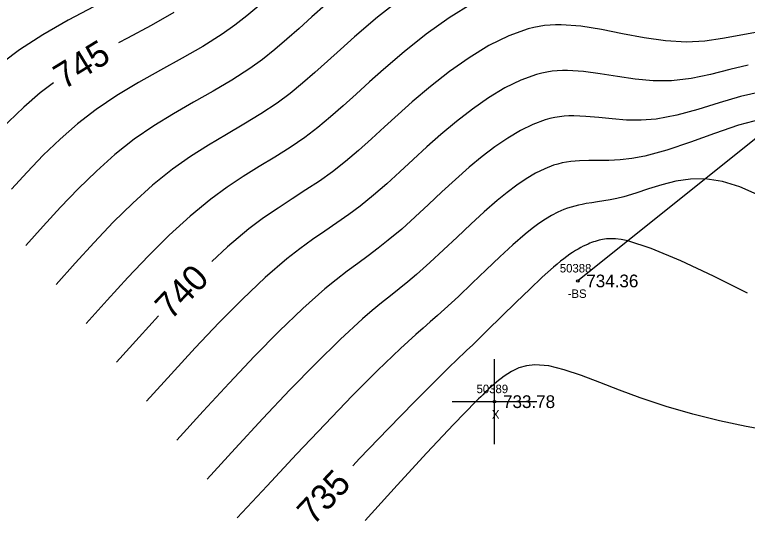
# Model space of a CAD drawing. Extents: x 1378535 to 1380697, y 997729 to 1000024.
# Drawn here: x 1379362.4 to 1379448.7, y 999062 to 999121.4 of the extents above; entities that cross this region are included whole.
import ezdxf

# ---------------------------------------------------------------- set-up
doc = ezdxf.new("R2010")
doc.units = 0
for name, color, linetype in [('RD_DTM_BkLn2', 7, 'Continuous'), ('RD_DTM_BkLn_txCode', 7, 'Continuous'), ('RD_DTM_Major1', 7, 'Continuous'), ('RD_DTM_Major1_Lbl', 7, 'Continuous'), ('RD_DTM_Minor1', 7, 'Continuous'), ('RD_EX_Misc', 7, 'Continuous'), ('RD_EX_Misc_txCode', 7, 'Continuous'), ('RD_EX_TX_Misc_ELEV', 7, 'Continuous'), ('RD_SMD_Locator', 7, 'Continuous')]:
    doc.layers.add(name, color=color, linetype=linetype)

msp = doc.modelspace()

# ---------------------------------------------------------------- linework, layer by layer
at = {"layer": 'RD_DTM_BkLn2'}
msp.add_lwpolyline([(1379546.679, 999025.297), (1379508.429, 999065.934), (1379476.253, 999096.185), (1379454.22, 999110.396), (1379428.749, 999089.976)], dxfattribs=at)
at = {"layer": 'RD_DTM_Major1'}
for points in [[(1379381.178, 999121.592), (1379378.499, 999120.088), (1379375.709, 999118.583), (1379374.683, 999118.02)], [(1379449.672, 999119.243), (1379447.767, 999118.899), (1379445.772, 999118.535), (1379443.699, 999118.243), (1379441.556, 999118.12), (1379439.071, 999118.26), (1379436.547, 999118.625), (1379434.021, 999119.107), (1379431.531, 999119.596), (1379429.112, 999119.983), (1379426.802, 999120.16), (1379426.142, 999120.156), (1379425.491, 999120.123), (1379424.847, 999120.06), (1379424.206, 999119.965), (1379423.565, 999119.839), (1379422.922, 999119.68), (1379420.624, 999118.868), (1379418.287, 999117.712), (1379415.946, 999116.284), (1379413.635, 999114.656), (1379411.392, 999112.898), (1379409.251, 999111.083), (1379407.594, 999109.602), (1379406.005, 999108.145), (1379404.461, 999106.727), (1379402.939, 999105.36), (1379401.414, 999104.061), (1379399.863, 999102.843), (1379398.323, 999101.747), (1379396.739, 999100.698), (1379395.114, 999099.652), (1379393.45, 999098.566), (1379391.751, 999097.397), (1379390.019, 999096.103), (1379387.514, 999094.001), (1379385.676, 999092.286)], [(1379367.019, 999113.317), (1379365.461, 999112.128), (1379363.538, 999110.471), (1379361.724, 999108.744), (1379359.991, 999106.965), (1379358.312, 999105.15), (1379356.661, 999103.319)], [(1379448.75, 999088.536), (1379444.736, 999090.538), (1379440.867, 999092.347), (1379437.409, 999093.789), (1379434.629, 999094.69), (1379433.865, 999094.847), (1379433.201, 999094.931), (1379432.624, 999094.953), (1379432.12, 999094.926), (1379431.675, 999094.862), (1379431.276, 999094.774), (1379431.039, 999094.711), (1379430.812, 999094.643), (1379430.594, 999094.57), (1379430.382, 999094.492), (1379430.172, 999094.41), (1379429.964, 999094.323), (1379429.681, 999094.198), (1379429.392, 999094.06), (1379429.096, 999093.909), (1379428.791, 999093.74), (1379428.473, 999093.551), (1379428.141, 999093.34), (1379427.811, 999093.116), (1379427.464, 999092.867), (1379427.098, 999092.591), (1379426.713, 999092.288), (1379426.306, 999091.954), (1379425.876, 999091.588), (1379424.559, 999090.406), (1379423.086, 999089.016), (1379421.492, 999087.471), (1379418.086, 999084.125), (1379416.344, 999082.428), (1379415.698, 999081.806), (1379414.395, 999080.556), (1379413.729, 999079.916), (1379413.047, 999079.257), (1379412.345, 999078.571), (1379409.521, 999075.747), (1379406.406, 999072.544), (1379403.058, 999069.039), (1379402.242, 999068.175)], [(1379379.387, 999085.85), (1379377.087, 999083.339), (1379374.429, 999080.392)]]:
    msp.add_lwpolyline(points, dxfattribs=at)
at = {"layer": 'RD_DTM_Minor1'}
for points in [[(1379408.145, 999123.421), (1379405.184, 999121.062), (1379402.462, 999118.726), (1379400.826, 999117.261), (1379399.285, 999115.864), (1379397.804, 999114.533), (1379396.346, 999113.269), (1379394.874, 999112.072), (1379393.352, 999110.942), (1379391.445, 999109.677), (1379389.444, 999108.46), (1379387.375, 999107.245), (1379385.266, 999105.986), (1379383.143, 999104.636), (1379381.034, 999103.151), (1379378.668, 999101.248), (1379376.346, 999099.148), (1379374.059, 999096.89), (1379371.799, 999094.513), (1379369.556, 999092.058), (1379367.322, 999089.563)], [(1379391.174, 999122.384), (1379389.782, 999121.221), (1379388.367, 999120.117), (1379386.886, 999119.063), (1379384.598, 999117.62), (1379382.151, 999116.216), (1379379.608, 999114.812), (1379377.031, 999113.366), (1379374.483, 999111.838), (1379372.026, 999110.184), (1379369.852, 999108.497), (1379367.789, 999106.689), (1379365.817, 999104.785), (1379363.912, 999102.808), (1379362.052, 999100.783)], [(1379399.05, 999122.532), (1379397.441, 999121.094), (1379395.933, 999119.737), (1379394.487, 999118.454), (1379393.061, 999117.241), (1379391.617, 999116.092), (1379390.115, 999115), (1379388.019, 999113.648), (1379385.799, 999112.34), (1379383.496, 999111.033), (1379381.155, 999109.681), (1379378.819, 999108.242), (1379376.531, 999106.669), (1379374.255, 999104.871), (1379372.059, 999102.916), (1379369.929, 999100.834), (1379367.848, 999098.658), (1379365.8, 999096.419), (1379363.768, 999094.148)], [(1379416.407, 999122.698), (1379413.624, 999120.986), (1379410.905, 999119.05), (1379408.301, 999116.991), (1379405.863, 999114.91), (1379404.21, 999113.43), (1379402.642, 999111.999), (1379401.128, 999110.623), (1379399.637, 999109.308), (1379398.138, 999108.061), (1379396.601, 999106.889), (1379394.879, 999105.71), (1379393.09, 999104.579), (1379391.247, 999103.451), (1379389.364, 999102.28), (1379387.454, 999101.021), (1379385.53, 999099.629), (1379383.089, 999097.626), (1379380.647, 999095.383), (1379378.204, 999092.949), (1379375.762, 999090.372), (1379373.319, 999087.698), (1379370.875, 999084.977)], [(1379371.797, 999122.336), (1379368.741, 999120.696), (1379365.778, 999118.997), (1379363.016, 999117.21), (1379361.086, 999115.765)], [(1379448.816, 999115.421), (1379446.637, 999114.886), (1379444.389, 999114.323), (1379442.099, 999113.847), (1379439.794, 999113.571), (1379437.632, 999113.566), (1379435.498, 999113.756), (1379433.407, 999114.056), (1379431.375, 999114.383), (1379429.42, 999114.654), (1379427.558, 999114.784), (1379426.936, 999114.781), (1379426.323, 999114.75), (1379425.717, 999114.69), (1379425.115, 999114.599), (1379424.512, 999114.476), (1379423.907, 999114.32), (1379422.048, 999113.651), (1379420.151, 999112.716), (1379418.239, 999111.562), (1379416.333, 999110.234), (1379414.453, 999108.778), (1379412.622, 999107.241), (1379410.976, 999105.776), (1379409.376, 999104.304), (1379407.807, 999102.847), (1379406.254, 999101.428), (1379404.704, 999100.073), (1379403.141, 999098.802), (1379401.779, 999097.789), (1379400.392, 999096.817), (1379398.976, 999095.848), (1379397.525, 999094.844), (1379396.033, 999093.765), (1379394.497, 999092.572), (1379391.94, 999090.371), (1379389.277, 999087.846), (1379386.528, 999085.063), (1379383.715, 999082.085), (1379380.86, 999078.978), (1379377.983, 999075.807)], [(1379450.346, 999112.249), (1379447.893, 999111.695), (1379445.392, 999110.963), (1379442.881, 999110.188), (1379440.401, 999109.504), (1379437.991, 999109.047), (1379436.197, 999108.914), (1379434.471, 999108.939), (1379432.814, 999109.063), (1379431.228, 999109.226), (1379429.716, 999109.37), (1379428.278, 999109.435), (1379427.704, 999109.425), (1379427.14, 999109.39), (1379426.582, 999109.329), (1379426.028, 999109.238), (1379425.474, 999109.118), (1379424.917, 999108.966), (1379423.474, 999108.432), (1379421.999, 999107.707), (1379420.502, 999106.814), (1379418.992, 999105.778), (1379417.478, 999104.623), (1379415.97, 999103.374), (1379414.357, 999101.948), (1379412.758, 999100.474), (1379411.17, 999098.986), (1379409.589, 999097.516), (1379408.012, 999096.098), (1379406.435, 999094.765), (1379405.25, 999093.834), (1379404.053, 999092.937), (1379402.835, 999092.042), (1379401.587, 999091.115), (1379400.299, 999090.125), (1379398.962, 999089.039), (1379396.361, 999086.732), (1379393.595, 999084.063), (1379390.696, 999081.106), (1379387.698, 999077.931), (1379384.634, 999074.613), (1379381.537, 999071.222)], [(1379450.398, 999109.023), (1379447.687, 999108.316), (1379444.856, 999107.369), (1379442.004, 999106.338), (1379439.234, 999105.384), (1379436.645, 999104.665), (1379435.131, 999104.391), (1379433.722, 999104.24), (1379432.411, 999104.175), (1379431.186, 999104.16), (1379430.041, 999104.159), (1379428.966, 999104.134), (1379428.436, 999104.101), (1379427.919, 999104.049), (1379427.411, 999103.976), (1379426.909, 999103.879), (1379426.408, 999103.757), (1379425.907, 999103.607), (1379424.853, 999103.199), (1379423.778, 999102.668), (1379422.681, 999102.02), (1379421.564, 999101.265), (1379420.424, 999100.409), (1379419.262, 999099.461), (1379417.717, 999098.107), (1379416.143, 999096.653), (1379414.549, 999095.144), (1379412.946, 999093.624), (1379411.342, 999092.136), (1379409.746, 999090.723), (1379408.736, 999089.877), (1379407.722, 999089.055), (1379406.694, 999088.232), (1379405.64, 999087.383), (1379404.552, 999086.484), (1379403.416, 999085.51), (1379400.772, 999083.08), (1379397.904, 999080.259), (1379394.857, 999077.126), (1379391.676, 999073.76), (1379388.405, 999070.237), (1379385.09, 999066.636)], [(1379449.891, 999100.18), (1379447.817, 999101.073), (1379445.771, 999101.703), (1379443.758, 999102.009), (1379442.009, 999101.98), (1379440.302, 999101.725), (1379438.651, 999101.317), (1379437.071, 999100.829), (1379435.575, 999100.334), (1379434.179, 999099.907), (1379433.346, 999099.698), (1379432.556, 999099.534), (1379431.803, 999099.403), (1379431.085, 999099.292), (1379430.396, 999099.191), (1379429.733, 999099.087), (1379429.282, 999099.005), (1379428.838, 999098.914), (1379428.399, 999098.808), (1379427.963, 999098.686), (1379427.527, 999098.544), (1379427.089, 999098.379), (1379426.388, 999098.068), (1379425.671, 999097.692), (1379424.933, 999097.248), (1379424.172, 999096.737), (1379423.382, 999096.156), (1379422.562, 999095.504), (1379421.098, 999094.242), (1379419.557, 999092.825), (1379417.961, 999091.305), (1379416.33, 999089.733), (1379414.687, 999088.16), (1379413.053, 999086.64), (1379412.22, 999085.89), (1379411.385, 999085.152), (1379410.541, 999084.41), (1379409.679, 999083.648), (1379408.788, 999082.851), (1379407.861, 999082.002), (1379405.16, 999079.414), (1379402.185, 999076.423), (1379398.991, 999073.111), (1379395.633, 999069.559), (1379392.166, 999065.845), (1379388.644, 999062.051)], [(1379451.636, 999072.265), (1379448.593, 999072.819), (1379445.453, 999073.492), (1379442.279, 999074.282), (1379439.137, 999075.183), (1379436.09, 999076.19), (1379433.649, 999077.101), (1379431.337, 999078.009), (1379429.169, 999078.838), (1379427.161, 999079.513), (1379425.328, 999079.958), (1379423.686, 999080.098), (1379422.714, 999079.992), (1379421.805, 999079.73), (1379420.935, 999079.319), (1379420.077, 999078.766), (1379419.205, 999078.079), (1379418.295, 999077.266), (1379418.057, 999077.043), (1379417.815, 999076.812), (1379417.567, 999076.573), (1379417.314, 999076.326), (1379417.056, 999076.071), (1379416.791, 999075.807), (1379414.106, 999073.049), (1379410.973, 999069.711), (1379407.481, 999065.909), (1379403.721, 999061.76)]]:
    msp.add_lwpolyline(points, dxfattribs=at)
at = {"layer": 'RD_EX_Misc'}
for p, q in [((1379418.946, 999070.752), (1379418.946, 999080.752)), ((1379413.946, 999075.752), (1379423.946, 999075.752))]:
    msp.add_line(p, q, dxfattribs=at)
at = {"layer": 'RD_SMD_Locator'}
for centre in [(1379428.749, 999089.976), (1379418.946, 999075.752)]:
    msp.add_circle(centre, 0.15, dxfattribs=at)

# ---------------------------------------------------------------- texts
at = {"layer": 'RD_DTM_BkLn_txCode'}
for s, p in [('50388', (1379426.631, 999090.976)), ('-BS', (1379427.56, 999087.976))]:
    msp.add_text(s, height=1, dxfattribs=at).set_placement(p)
at = {"layer": 'RD_DTM_Major1_Lbl'}
for s, rotation, p in [('745', 31.54176, (1379368.234, 999112.479)), ('740', 45.66242, (1379380.825, 999085.287)), ('735', 46.76615, (1379397.609, 999061.069))]:
    msp.add_text(s, height=3, rotation=rotation, dxfattribs=at).set_placement(p)
at = {"layer": 'RD_EX_Misc_txCode'}
for s, p in [('50389', (1379416.828, 999076.752)), ('X', (1379418.631, 999073.752))]:
    msp.add_text(s, height=1, dxfattribs=at).set_placement(p)
at = {"layer": 'RD_EX_TX_Misc_ELEV'}
for s, p in [('734.36', (1379429.749, 999089.226)), ('733.78', (1379419.946, 999075.002))]:
    msp.add_text(s, height=1.5, dxfattribs=at).set_placement(p)

doc.saveas('drawing.dxf')
